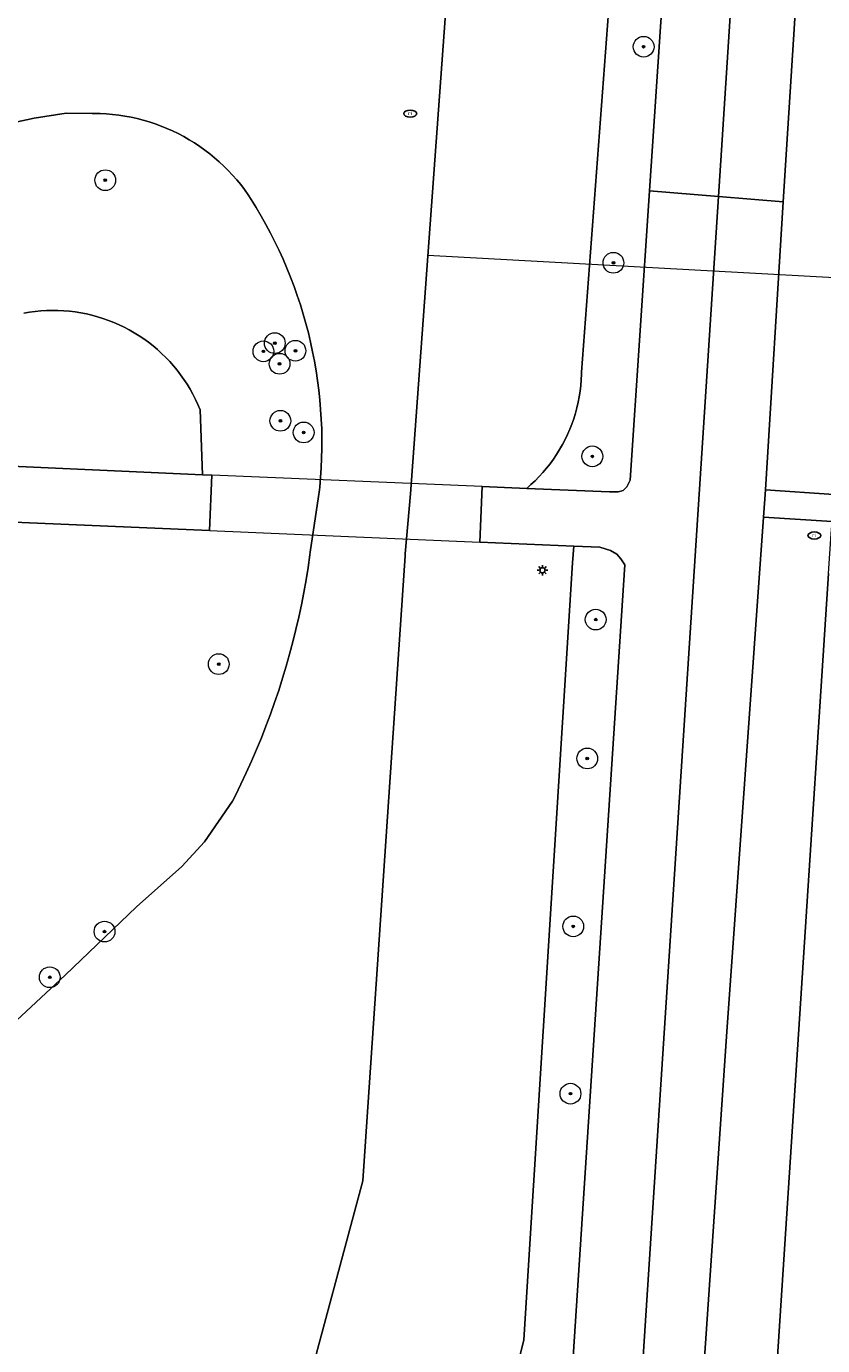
# Model space of a CAD drawing. Header units: metres. Extents: x 152610 to 160096, y 456114 to 462495.
# Tile 546 of 656: x 158433 to 158464, y 460752 to 460803. Entities that reach past the tile are written whole.
import ezdxf
from ezdxf.enums import TextEntityAlignment as Align

# ---------------------------------------------------------------- set-up
doc = ezdxf.new("R2010")
doc.units = ezdxf.units.M
doc.header["$LTSCALE"] = 0.5
doc.layers.get('0').update_dxf_attribs({"linetype": 'CONTINUOUS'})
for name, color, linetype, lineweight in [('B-PV-GK-BESCHOEIING-G', 251, 'GK-BESCHOEIING-SO', 18), ('B-PV-GR-BOOM-S', 251, 'CONTINUOUS', 25), ('B-PV-GW-TALUD_KRUIN-G', 251, 'CONTINUOUS', 18), ('B-PV-IE-MEUBILAIR-S', 251, 'CONTINUOUS', 25), ('B-PV-KW-KUNSTWERK_DEK-GV', 251, 'CONTINUOUS', 18), ('B-PV-KW-KUNSTWERK_DUIKER-G', 251, 'CONTINUOUS', 18), ('B-PV-OG-TERREIN_BEGROEID-GV', 251, 'CONTINUOUS', 18), ('B-PV-OG-WATER_SLOOT-GV', 251, 'CONTINUOUS', 18), ('B-PV-VH-GESLOTENVERHARDING_ASFALT-GV', 251, 'CONTINUOUS', 18), ('B-PV-VH-OPENVERHARDING_TEGEL-GV', 251, 'CONTINUOUS', 18)]:
    doc.layers.add(name, color=color, linetype=linetype, lineweight=lineweight)
doc.styles.add('NLCS-ISO', font='NLCS-ISO.ttf')
doc.linetypes.add('GK-BESCHOEIING-SO', pattern='A,18,-3,[1,NLCS.SHX,S=0.6,R=0,X=0,Y=0],-3', length=24)

# ---------------------------------------------------------------- blocks, each defined once
blk = doc.blocks.new('SIE-MEUBILAIR_PAAL_LICHTMAST-SO')
for points in [[(-0.62, 0), (-1, 0)], [(-0.71, 0.71), (-0.44, 0.44)], [(0, 1), (0, 0.62)], [(0.44, 0.44), (0.71, 0.71)], [(1, 0), (0.62, 0)], [(-0.71, -0.71), (-0.44, -0.44)], [(0, -0.62), (0, -1)], [(0.44, -0.44), (0.71, -0.71)]]:
    blk.add_lwpolyline(points)
blk.add_circle((0, 0), 0.5)
blk = doc.blocks.new('SIE-MEUBILAIR_PUT_RIOOLPUT-SO')
blk.add_ellipse((0, 0), major_axis=(1.25, 0), ratio=0.54)
at = {"style": 'NLCS-ISO'}
blk.add_text('ri', height=0.75, dxfattribs=at).set_placement((-0.04, 0.07), align=Align.MIDDLE_CENTER)
blk = doc.blocks.new('SGR-BOOM_GBKN-SO')
at = {"linetype": 'ByBlock', "lineweight": 18}
h = blk.add_hatch(color=0, dxfattribs=at)
h.dxf.hatch_style = 1
edge = h.paths.add_edge_path()
edge.add_arc((0, 0), 0.25, 0, 360)
at = {"color": 0, "linetype": 'ByBlock', "lineweight": 18}
for radius in [2, 0.25]:
    blk.add_circle((0, 0), radius, dxfattribs=at)
at = {"color": 0, "linetype": 'ByBlock', "lineweight": 18, "style": 'NLCS-ISO'}
blk.add_attdef('SOORT', (2.5, 0), '', height=1.5, dxfattribs=at)

msp = doc.modelspace()

# ---------------------------------------------------------------- linework, layer by layer
at = {"layer": 'B-PV-GK-BESCHOEIING-G', "flags": 128}
msp.add_lwpolyline([(158394.204, 460635.103), (158399.672, 460637.24), (158409.428, 460638.273), (158411.181, 460638.433), (158412.478, 460638.267), (158421.206, 460634.758), (158427.086, 460632.8), (158430.253, 460632.241), (158431.912, 460632.134), (158433.188, 460632.444), (158434.158, 460632.868), (158435.279, 460633.826), (158436.385, 460634.963), (158436.437, 460635.067), (158436.535, 460635.278), (158436.625, 460635.492), (158436.708, 460635.709), (158436.783, 460635.929), (158436.851, 460636.151), (158436.911, 460636.376), (158436.963, 460636.602), (158437.007, 460636.83), (158437.044, 460637.06), (158437.073, 460637.29), (158437.093, 460637.522), (158437.106, 460637.754), (158437.11, 460637.986), (158437.107, 460638.218), (158437.096, 460638.45), (158437.077, 460638.682), (158437.049, 460638.913), (158437.032, 460639.032), (158436.67, 460644.936), (158435.282, 460656.573), (158435.204, 460657.212), (158435.102, 460658.112), (158435.007, 460659.013), (158434.92, 460659.915), (158434.842, 460660.818), (158434.771, 460661.721), (158434.708, 460662.625), (158434.653, 460663.529), (158434.607, 460664.434), (158434.568, 460665.339), (158434.537, 460666.245), (158434.514, 460667.15), (158434.5, 460668.056), (158434.493, 460668.962), (158434.494, 460669.868), (158434.503, 460670.774), (158434.52, 460671.68), (158434.546, 460672.586), (158434.579, 460673.491), (158434.62, 460674.396), (158435.158, 460683.298), (158435.191, 460691.058), (158435.594, 460702.579), (158435.631, 460703.569), (158435.683, 460704.779), (158435.743, 460705.988), (158435.811, 460707.197), (158435.888, 460708.406), (158435.972, 460709.614), (158436.064, 460710.821), (158436.164, 460712.028), (158436.272, 460713.235), (158436.388, 460714.44), (158436.512, 460715.645), (158436.644, 460716.848), (158436.784, 460718.051), (158436.932, 460719.253), (158437.087, 460720.454), (158437.251, 460721.654), (158437.423, 460722.853), (158437.602, 460724.051), (158437.79, 460725.247), (158437.985, 460726.442), (158438.188, 460727.636), (158438.399, 460728.829), (158438.618, 460730.02), (158438.845, 460731.209), (158439.08, 460732.397), (158439.322, 460733.584), (158439.573, 460734.769), (158439.831, 460735.952), (158440.097, 460737.133), (158440.371, 460738.313), (158440.652, 460739.491), (158440.942, 460740.667), (158441.239, 460741.841), (158441.544, 460743.013), (158441.856, 460744.183), (158442.177, 460745.35), (158442.505, 460746.516), (158442.84, 460747.68), (158443.184, 460748.841), (158443.628, 460749.999), (158445.924, 460758.546), (158447.558, 460782.625), (158447.564, 460782.711), (158447.769, 460785.017), (158449.775, 460812.682), (158449.779, 460812.904), (158449.776, 460813.125), (158449.764, 460813.346), (158449.745, 460813.567), (158449.717, 460813.787), (158449.682, 460814.006), (158449.639, 460814.223), (158449.588, 460814.439), (158449.529, 460814.652), (158449.462, 460814.864), (158449.388, 460815.073), (158449.307, 460815.279), (158449.218, 460815.482), (158449.122, 460815.681), (158449.018, 460815.877), (158448.908, 460816.069), (158448.791, 460816.258), (158448.667, 460816.441), (158448.536, 460816.62), (158448.399, 460816.795), (158448.256, 460816.964), (158448.107, 460817.128), (158447.952, 460817.286), (158447.792, 460817.439), (158447.626, 460817.586), (158447.455, 460817.727), (158447.279, 460817.861), (158447.098, 460817.989), (158446.913, 460818.111), (158446.723, 460818.225), (158446.529, 460818.333), (158446.332, 460818.434), (158446.131, 460818.528), (158445.927, 460818.614), (158445.72, 460818.693), (158445.51, 460818.764), (158445.298, 460818.827), (158445.083, 460818.883), (158444.867, 460818.932), (158444.649, 460818.972), (158444.43, 460819.004), (158444.21, 460819.029), (158443.989, 460819.045), (158443.767, 460819.054), (158443.546, 460819.055), (158443.324, 460819.047), (158443.103, 460819.032), (158442.883, 460819.008), (158442.663, 460818.977), (158442.445, 460818.938), (158442.229, 460818.891), (158442.014, 460818.836), (158441.802, 460818.773), (158441.591, 460818.703), (158441.384, 460818.625), (158441.179, 460818.54), (158440.978, 460818.448), (158440.78, 460818.348), (158440.586, 460818.241), (158440.396, 460818.127), (158440.21, 460818.007), (158440.028, 460817.88), (158439.851, 460817.746), (158439.68, 460817.606), (158439.513, 460817.46), (158439.352, 460817.308), (158439.196, 460817.151), (158439.046, 460816.987), (158438.988, 460816.921), (158438.866, 460816.777), (158438.214, 460816.009), (158437.556, 460815.246), (158436.891, 460814.489), (158436.221, 460813.737), (158435.545, 460812.99), (158434.862, 460812.249), (158429.86, 460807.383), (158424.676, 460802.557), (158419.639, 460799.152), (158413.442, 460794.893), (158409.963, 460792.467), (158407.891, 460791.057), (158406.398, 460790.393), (158404.141, 460789.745), (158402.493, 460789.442), (158399.053, 460789.19), (158397.166, 460789.162), (158395.23, 460789.316), (158391.988, 460789.722), (158383.812, 460791.441), (158372.67, 460793.444), (158366.128, 460794.178), (158362.372, 460794.22), (158359.77, 460794.171), (158356.093, 460793.631), (158348.759, 460792.275), (158343.766, 460791.768), (158340.945, 460791.622), (158338.476, 460791.774), (158334.765, 460792.368), (158332.303, 460793.054), (158329.764, 460793.91), (158326.871, 460795.099), (158322.297, 460796.948), (158318.63, 460798.391), (158313.289, 460801.421), (158313.001, 460801.623), (158312.428, 460802.033), (158311.861, 460802.45), (158311.298, 460802.874), (158310.74, 460803.304), (158310.187, 460803.74), (158309.639, 460804.182), (158309.096, 460804.631), (158308.974, 460804.74), (158308.279, 460805.369), (158307.589, 460806.003), (158306.905, 460806.643), (158306.227, 460807.289), (158305.554, 460807.94), (158304.887, 460808.598), (158304.225, 460809.261), (158303.569, 460809.929), (158302.919, 460810.604), (158302.274, 460811.283), (158301.635, 460811.969), (158301.003, 460812.659), (158300.376, 460813.355), (158299.755, 460814.057), (158299.14, 460814.763), (158298.531, 460815.475), (158297.928, 460816.192), (158297.332, 460816.914), (158296.741, 460817.642), (158296.157, 460818.374), (158295.579, 460819.111), (158295.008, 460819.853), (158294.442, 460820.6), (158293.884, 460821.352), (158293.331, 460822.109), (158292.785, 460822.87), (158292.246, 460823.636), (158291.713, 460824.406), (158291.356, 460825.047), (158290.995, 460825.712), (158290.641, 460826.38), (158290.294, 460827.052), (158289.955, 460827.728), (158289.622, 460828.408), (158289.297, 460829.091), (158288.978, 460829.777), (158288.667, 460830.467), (158288.364, 460831.16), (158288.068, 460831.856), (158287.779, 460832.555), (158287.497, 460833.258), (158287.223, 460833.963), (158286.957, 460834.671), (158286.698, 460835.382), (158286.446, 460836.095), (158286.202, 460836.811), (158285.966, 460837.53), (158285.737, 460838.251), (158285.516, 460838.975), (158285.303, 460839.7), (158285.097, 460840.428), (158284.899, 460841.159), (158284.708, 460841.891), (158284.526, 460842.625), (158284.351, 460843.361), (158284.184, 460844.099), (158284.117, 460844.337), (158283.904, 460845.111), (158283.699, 460845.887), (158283.502, 460846.665), (158283.313, 460847.445), (158283.131, 460848.226), (158282.957, 460849.01), (158282.791, 460849.795), (158282.633, 460850.582), (158282.483, 460851.371), (158282.34, 460852.16), (158282.206, 460852.952), (158282.079, 460853.744), (158281.96, 460854.538), (158281.85, 460855.333), (158281.747, 460856.129), (158281.652, 460856.926), (158281.565, 460857.724), (158281.485, 460858.523), (158281.414, 460859.322), (158281.351, 460860.122), (158281.296, 460860.923), (158281.23, 460861.521), (158281.088, 460862.87), (158280.953, 460864.221), (158280.827, 460865.572), (158280.708, 460866.924), (158280.598, 460868.276), (158280.495, 460869.629), (158280.401, 460870.983), (158280.314, 460872.338), (158280.235, 460873.692), (158280.165, 460875.048), (158280.102, 460876.403), (158280.047, 460877.759), (158280.001, 460879.116), (158279.962, 460880.472), (158279.931, 460881.829), (158279.908, 460883.186), (158279.894, 460884.543), (158279.887, 460885.9), (158279.891, 460885.99), (158279.945, 460886.984), (158280.006, 460887.977), (158280.075, 460888.969), (158280.152, 460889.961), (158280.237, 460890.952), (158280.33, 460891.943), (158280.431, 460892.932), (158280.54, 460893.921), (158280.657, 460894.909), (158280.781, 460895.896), (158280.914, 460896.882), (158280.984, 460897.375), (158281.062, 460900.771), (158281.337, 460903.298), (158281.91, 460905.435), (158283.375, 460910.513), (158284.626, 460914.493), (158285.804, 460917.691), (158287.575, 460922.665), (158288.803, 460925.31), (158289.746, 460927.85), (158290.111, 460929.358), (158290.135, 460930.33), (158290.085, 460930.94), (158289.815, 460931.654), (158289.096, 460933.16), (158288.946, 460933.364), (158288.79, 460933.564), (158288.628, 460933.758), (158288.46, 460933.947), (158288.286, 460934.131), (158288.106, 460934.309), (158287.92, 460934.481), (158287.73, 460934.648), (158287.534, 460934.808), (158287.333, 460934.962), (158287.127, 460935.109), (158286.917, 460935.25), (158286.722, 460935.373), (158286.448, 460935.482), (158286.172, 460935.584), (158285.893, 460935.678), (158285.611, 460935.765), (158285.328, 460935.844), (158285.042, 460935.915), (158284.754, 460935.978), (158284.465, 460936.034), (158284.174, 460936.082), (158283.882, 460936.121), (158283.589, 460936.153), (158283.296, 460936.177), (158283.002, 460936.193), (158282.707, 460936.201), (158282.413, 460936.201), (158282.118, 460936.193), (158281.824, 460936.177), (158281.53, 460936.153), (158281.238, 460936.121), (158280.946, 460936.081), (158280.655, 460936.033), (158280.366, 460935.977), (158280.078, 460935.913), (158279.792, 460935.842), (158279.509, 460935.763), (158279.227, 460935.676), (158278.948, 460935.582), (158278.672, 460935.48), (158278.398, 460935.37), (158278.128, 460935.254), (158277.861, 460935.129), (158277.597, 460934.998), (158277.337, 460934.86), (158277.081, 460934.714), (158276.829, 460934.562), (158276.816, 460934.554), (158276.615, 460934.376), (158276.42, 460934.192), (158276.23, 460934.002), (158276.046, 460933.807), (158275.868, 460933.607), (158275.696, 460933.401), (158275.53, 460933.19), (158275.371, 460932.974), (158275.218, 460932.754), (158275.072, 460932.529), (158274.932, 460932.3), (158274.799, 460932.067), (158274.674, 460931.83), (158274.555, 460931.589), (158274.444, 460931.345), (158274.34, 460931.098), (158274.244, 460930.847), (158274.154, 460930.594), (158274.073, 460930.339), (158273.999, 460930.081), (158273.933, 460929.821), (158273.875, 460929.559), (158273.824, 460929.296), (158273.782, 460929.031), (158273.747, 460928.765), (158273.72, 460928.498), (158273.702, 460928.23), (158273.691, 460927.962), (158273.688, 460927.694), (158273.693, 460927.426), (158273.707, 460927.158), (158273.728, 460926.89), (158273.757, 460926.624), (158273.794, 460926.358), (158273.839, 460926.094), (158273.892, 460925.831), (158273.953, 460925.569), (158274.021, 460925.31), (158274.098, 460925.053), (158274.129, 460924.954), (158275.155, 460920.831), (158276.3, 460916.739), (158276.366, 460916.372), (158276.521, 460915.479), (158276.668, 460914.584), (158276.808, 460913.688), (158276.939, 460912.791), (158277.062, 460911.893), (158277.178, 460910.994), (158277.285, 460910.094), (158277.385, 460909.193), (158277.477, 460908.291), (158277.56, 460907.388), (158277.636, 460906.485), (158277.704, 460905.581), (158277.764, 460904.676), (158277.816, 460903.771), (158277.859, 460902.866), (158277.895, 460901.96), (158277.923, 460901.054), (158277.943, 460900.147), (158277.955, 460899.241), (158277.959, 460898.334), (158277.954, 460897.428), (158277.942, 460896.521), (158277.922, 460895.615), (158277.918, 460895.406), (158277.897, 460894.456), (158277.868, 460893.506), (158277.831, 460892.556), (158277.786, 460891.607), (158277.733, 460890.658), (158277.672, 460889.709), (158277.603, 460888.762), (158277.526, 460887.814), (158277.441, 460886.868), (158277.348, 460885.922), (158277.247, 460884.977), (158277.139, 460884.033), (158277.022, 460883.089), (158276.897, 460882.147), (158276.676, 460878.466), (158276.445, 460874.69), (158276.457, 460870.098), (158276.5, 460869.892), (158276.595, 460869.48), (158276.697, 460869.07), (158276.807, 460868.662), (158276.925, 460868.256), (158277.05, 460867.852), (158277.183, 460867.451), (158277.324, 460867.052), (158277.472, 460866.657), (158277.627, 460866.264), (158277.79, 460865.874), (158277.961, 460865.487), (158278.138, 460865.104), (158278.323, 460864.723), (158278.515, 460864.347), (158278.714, 460863.974), (158278.92, 460863.605), (158279.133, 460863.24), (158279.352, 460862.881), (158279.365, 460862.859), (158279.482, 460862.657), (158279.592, 460862.45), (158279.696, 460862.24), (158279.791, 460862.026), (158279.88, 460861.809), (158279.961, 460861.589), (158280.034, 460861.367), (158280.1, 460861.142), (158280.158, 460860.915), (158280.209, 460860.687), (158280.251, 460860.456), (158280.286, 460860.225), (158280.313, 460859.992), (158280.331, 460859.759), (158280.342, 460859.525), (158280.345, 460859.29), (158280.34, 460859.056), (158280.326, 460858.822), (158280.305, 460858.589), (158280.276, 460858.357), (158280.239, 460858.126), (158280.194, 460857.896), (158280.141, 460857.667), (158280.081, 460857.441), (158280.012, 460857.217), (158279.936, 460856.996), (158279.853, 460856.777), (158279.762, 460856.561), (158279.664, 460856.348), (158279.559, 460856.139), (158279.446, 460855.934), (158279.327, 460855.732), (158279.201, 460855.535), (158279.068, 460855.342), (158278.929, 460855.154), (158278.783, 460854.97), (158278.631, 460854.792), (158278.473, 460854.619), (158278.31, 460854.451), (158278.14, 460854.29), (158277.966, 460854.134), (158277.786, 460853.984), (158277.601, 460853.84), (158277.411, 460853.703), (158277.217, 460853.572), (158277.018, 460853.448), (158276.815, 460853.331), (158276.335, 460852.967), (158275.86, 460852.596), (158275.39, 460852.219), (158274.925, 460851.836), (158274.465, 460851.446), (158274.01, 460851.051), (158273.56, 460850.649), (158273.116, 460850.242), (158272.678, 460849.829), (158272.245, 460849.41), (158271.817, 460848.985), (158271.395, 460848.554), (158270.979, 460848.119), (158270.569, 460847.677), (158270.164, 460847.23), (158269.766, 460846.778), (158269.374, 460846.321), (158268.987, 460845.858), (158268.607, 460845.39), (158268.233, 460844.918), (158267.866, 460844.44), (158267.505, 460843.958), (158267.15, 460843.471), (158266.802, 460842.979), (158266.46, 460842.482), (158266.125, 460841.981), (158265.797, 460841.476), (158265.475, 460840.966), (158265.16, 460840.453), (158265.013, 460840.207), (158264.962, 460840.122), (158264.449, 460839.277), (158263.929, 460838.437), (158263.403, 460837.6), (158262.87, 460836.768), (158262.33, 460835.94), (158261.783, 460835.117), (158261.23, 460834.298), (158260.67, 460833.483), (158260.103, 460832.673), (158259.53, 460831.868), (158258.951, 460831.067), (158258.365, 460830.271), (158257.772, 460829.48), (158257.174, 460828.694), (158256.568, 460827.912), (158255.957, 460827.136), (158255.648, 460826.75), (158252.114, 460823), (158249.217, 460820.633), (158245.157, 460816.851), (158241.433, 460813.794), (158238.545, 460811.485), (158237.549, 460810.365), (158237.104, 460809.658), (158236.804, 460808.475), (158236.721, 460807.788), (158236.811, 460806.912), (158236.919, 460806.064), (158237.199, 460805.331), (158237.564, 460804.637), (158238.13, 460803.857), (158238.867, 460802.984), (158239.661, 460802.32), (158240.731, 460801.8), (158241.446, 460801.736), (158243.286, 460801.696), (158246.878, 460802.045), (158252.024, 460802.334), (158262.872, 460802.329), (158263.649, 460802.302), (158264.56, 460802.264), (158265.469, 460802.218), (158266.379, 460802.163), (158267.287, 460802.101), (158268.196, 460802.03), (158269.103, 460801.952), (158270.01, 460801.866), (158270.916, 460801.771), (158271.821, 460801.669), (158272.725, 460801.559), (158273.629, 460801.441), (158274.531, 460801.315), (158275.432, 460801.181), (158276.331, 460801.039), (158277.23, 460800.889), (158278.863, 460800.455), (158278.971, 460800.426), (158279.325, 460800.363), (158280.474, 460800.154), (158281.622, 460799.936), (158282.768, 460799.711), (158283.913, 460799.478), (158285.056, 460799.237), (158286.197, 460798.989), (158287.337, 460798.732), (158288.475, 460798.468), (158289.611, 460798.196), (158290.745, 460797.916), (158291.877, 460797.628), (158293.007, 460797.333), (158293.571, 460797.182), (158297.682, 460796.253), (158306.52, 460793.64), (158313.946, 460791.308), (158323.08, 460788.544), (158329.405, 460787.198), (158333.001, 460786.642), (158334.936, 460786.554), (158339.069, 460786.856), (158346.809, 460787.824), (158353.804, 460788.872), (158354.213, 460788.949), (158354.878, 460789.069), (158355.544, 460789.18), (158356.211, 460789.284), (158356.88, 460789.38), (158357.55, 460789.467), (158358.22, 460789.547), (158358.892, 460789.619), (158359.564, 460789.683), (158360.238, 460789.739), (158360.911, 460789.787), (158361.586, 460789.827), (158362.26, 460789.859), (158362.935, 460789.883), (158366.139, 460790.166), (158368.073, 460790.25), (158371.078, 460789.757), (158380.199, 460787.747), (158387.394, 460786.08), (158394.961, 460784.168), (158398.082, 460783.152), (158400.2, 460782.655), (158402.651, 460782.389), (158403.938, 460782.376), (158405.538, 460782.583), (158407.499, 460783.182), (158410.8, 460784.854), (158414.176, 460786.813), (158421.344, 460791.343), (158425.56, 460795.069), (158428.201, 460797.263), (158430.188, 460798.415), (158432.024, 460799.223), (158433.272, 460799.496), (158434.51, 460799.691), (158435.512, 460799.678), (158435.571, 460799.678), (158435.812, 460799.673), (158436.052, 460799.66), (158436.292, 460799.64), (158436.531, 460799.611), (158436.769, 460799.574), (158437.006, 460799.529), (158437.241, 460799.477), (158437.474, 460799.417), (158437.705, 460799.349), (158437.934, 460799.273), (158438.16, 460799.19), (158438.383, 460799.099), (158438.603, 460799.001), (158438.82, 460798.896), (158439.033, 460798.784), (158439.242, 460798.664), (158439.447, 460798.538), (158439.648, 460798.405), (158439.844, 460798.265), (158440.036, 460798.119), (158440.222, 460797.967), (158440.404, 460797.809), (158440.58, 460797.644), (158440.75, 460797.474), (158440.915, 460797.298), (158441.074, 460797.117), (158441.227, 460796.931), (158441.373, 460796.74), (158441.513, 460796.544), (158441.628, 460796.364), (158441.826, 460796.046), (158442.016, 460795.723), (158442.199, 460795.397), (158442.376, 460795.066), (158442.545, 460794.732), (158442.707, 460794.395), (158442.862, 460794.054), (158443.009, 460793.709), (158443.149, 460793.362), (158443.282, 460793.012), (158443.407, 460792.659), (158443.525, 460792.303), (158443.635, 460791.945), (158443.737, 460791.585), (158443.832, 460791.222), (158443.918, 460790.858), (158443.997, 460790.492), (158444.069, 460790.124), (158444.132, 460789.755), (158444.187, 460789.385), (158444.235, 460789.013), (158444.274, 460788.641), (158444.306, 460788.268), (158444.33, 460787.894), (158444.345, 460787.52), (158444.353, 460787.145), (158444.352, 460786.771), (158444.344, 460786.396), (158444.328, 460786.022), (158444.303, 460785.648), (158444.271, 460785.275), (158444.257, 460785.179), (158443.906, 460782.774), (158443.891, 460782.664), (158443.821, 460782.182), (158443.743, 460781.7), (158443.657, 460781.221), (158443.564, 460780.742), (158443.462, 460780.265), (158443.353, 460779.79), (158443.235, 460779.317), (158443.111, 460778.846), (158442.978, 460778.377), (158442.838, 460777.91), (158442.69, 460777.445), (158442.534, 460776.983), (158442.371, 460776.524), (158442.2, 460776.067), (158442.022, 460775.613), (158441.837, 460775.163), (158441.644, 460774.715), (158441.444, 460774.27), (158441.236, 460773.829), (158441.021, 460773.392), (158440.911, 460773.175), (158439.832, 460771.612), (158438.961, 460770.654), (158437.216, 460769.1), (158434.467, 460766.472), (158429.972, 460762.293), (158429.745, 460762.115), (158429.297, 460761.752), (158428.853, 460761.383), (158428.415, 460761.008), (158427.982, 460760.628), (158427.554, 460760.241), (158427.131, 460759.848), (158426.714, 460759.449), (158426.303, 460759.045), (158425.897, 460758.635), (158425.497, 460758.219), (158425.103, 460757.798), (158424.715, 460757.372), (158424.332, 460756.94), (158423.956, 460756.503), (158423.586, 460756.06), (158423.221, 460755.613), (158422.864, 460755.161), (158422.512, 460754.703), (158422.167, 460754.241), (158421.828, 460753.774), (158421.496, 460753.303), (158421.17, 460752.826), (158420.851, 460752.346), (158420.539, 460751.861), (158420.233, 460751.372), (158419.935, 460750.878), (158419.643, 460750.381), (158419.425, 460749.999), (158416.895, 460745.406), (158416.596, 460744.735), (158416.304, 460744.062), (158416.024, 460743.394), (158415.474, 460742.023), (158415.213, 460741.338), (158414.958, 460740.65), (158414.711, 460739.959), (158414.472, 460739.265), (158414.241, 460738.569), (158414.016, 460737.87), (158413.8, 460737.169), (158413.591, 460736.466), (158413.39, 460735.76), (158413.197, 460735.052), (158413.011, 460734.342), (158412.833, 460733.631), (158412.663, 460732.917), (158412.501, 460732.201), (158412.346, 460731.484), (158412.199, 460730.765), (158412.061, 460730.045), (158412.014, 460729.793), (158412.033, 460729.354), (158412.06, 460728.914), (158412.095, 460728.476), (158412.137, 460728.038), (158412.188, 460727.601), (158412.247, 460727.165), (158412.313, 460726.73), (158412.388, 460726.297), (158412.47, 460725.865), (158412.56, 460725.434), (158412.658, 460725.005), (158412.764, 460724.578), (158412.878, 460724.153), (158412.999, 460723.73), (158413.128, 460723.31), (158413.265, 460722.892), (158413.409, 460722.476), (158413.56, 460722.063), (158413.72, 460721.653), (158413.886, 460721.246), (158414.06, 460720.842), (158414.241, 460720.441), (158414.43, 460720.044), (158414.626, 460719.65), (158414.829, 460719.259), (158415.039, 460718.873), (158415.255, 460718.49), (158415.479, 460718.111), (158415.71, 460717.737), (158415.947, 460717.366), (158416.192, 460717.001), (158416.442, 460716.639), (158416.7, 460716.282), (158416.964, 460715.93), (158417.234, 460715.583), (158417.51, 460715.241), (158417.793, 460714.904), (158418.081, 460714.572), (158418.376, 460714.245), (158418.676, 460713.924), (158418.983, 460713.608), (158419.295, 460713.298), (158419.612, 460712.994), (158419.935, 460712.695), (158420.264, 460712.403), (158420.598, 460712.116), (158420.937, 460711.835), (158421.28, 460711.561), (158421.629, 460711.293), (158421.983, 460711.032), (158422.341, 460710.776), (158422.704, 460710.528), (158423.072, 460710.286), (158423.444, 460710.051), (158423.819, 460709.822), (158424.081, 460709.669), (158424.209, 460709.611), (158424.479, 460709.483), (158424.744, 460709.348), (158425.006, 460709.206), (158425.265, 460709.057), (158425.519, 460708.901), (158425.768, 460708.739), (158426.014, 460708.569), (158426.254, 460708.393), (158426.49, 460708.211), (158426.721, 460708.023), (158426.947, 460707.828), (158427.167, 460707.627), (158427.382, 460707.421), (158427.592, 460707.209), (158427.795, 460706.991), (158427.993, 460706.768), (158428.185, 460706.54), (158428.37, 460706.306), (158428.549, 460706.068), (158428.722, 460705.825), (158428.888, 460705.578), (158429.047, 460705.326), (158429.2, 460705.07), (158429.345, 460704.809), (158429.484, 460704.546), (158429.615, 460704.278), (158429.74, 460704.007), (158429.857, 460703.733), (158429.966, 460703.456), (158430.068, 460703.176), (158430.163, 460702.893), (158430.249, 460702.608), (158430.329, 460702.32), (158430.42, 460701.95), (158428.933, 460690.288), (158428.348, 460688.69), (158428.2, 460688.309), (158428.045, 460687.931), (158427.882, 460687.557), (158427.712, 460687.185), (158427.535, 460686.817), (158427.35, 460686.453), (158427.159, 460686.092), (158426.96, 460685.736), (158426.755, 460685.383), (158426.542, 460685.034), (158426.323, 460684.689), (158426.097, 460684.349), (158425.865, 460684.013), (158425.626, 460683.682), (158425.503, 460683.519), (158419.706, 460678.275), (158416.726, 460675.288), (158415, 460673.127), (158413.37, 460670.851), (158411.077, 460666.723), (158410.912, 460666.216), (158410.753, 460665.706), (158410.603, 460665.194), (158410.46, 460664.68), (158410.325, 460664.164), (158410.197, 460663.645), (158410.078, 460663.125), (158409.966, 460662.603), (158409.862, 460662.08), (158409.766, 460661.555), (158409.678, 460661.028), (158409.597, 460660.501), (158409.525, 460659.972), (158409.46, 460659.442), (158409.404, 460658.911), (158409.355, 460658.38), (158409.315, 460657.848), (158409.282, 460657.315), (158409.257, 460656.782), (158409.241, 460656.248), (158409.235, 460655.959), (158409.242, 460655.87), (158409.263, 460655.538), (158409.275, 460655.207), (158409.28, 460654.875), (158409.277, 460654.543), (158409.266, 460654.211), (158409.246, 460653.88), (158409.219, 460653.549), (158409.184, 460653.219), (158409.141, 460652.89), (158409.09, 460652.562), (158409.031, 460652.236), (158408.964, 460651.911), (158408.889, 460651.587), (158408.807, 460651.266), (158408.717, 460650.946), (158408.619, 460650.629), (158408.513, 460650.315), (158408.401, 460650.003), (158408.28, 460649.693), (158408.152, 460649.387), (158408.017, 460649.084), (158407.874, 460648.784), (158407.725, 460648.488), (158407.568, 460648.196), (158407.404, 460647.907), (158407.234, 460647.622), (158407.056, 460647.342), (158406.872, 460647.066), (158406.681, 460646.794), (158406.484, 460646.527), (158406.28, 460646.265), (158406.07, 460646.008), (158405.854, 460645.757), (158405.632, 460645.51), (158405.404, 460645.269), (158405.17, 460645.033), (158404.931, 460644.803), (158404.686, 460644.579), (158404.436, 460644.361), (158404.181, 460644.149), (158403.921, 460643.943), (158403.655, 460643.744), (158403.386, 460643.55), (158403.111, 460643.364), (158402.832, 460643.184), (158402.549, 460643.011), (158402.262, 460642.845), (158401.97, 460642.686), (158401.675, 460642.534), (158401.377, 460642.389), (158401.075, 460642.251), (158393.045, 460640.011), (158392.433, 460639.8)], dxfattribs=at)
at = {"layer": 'B-PV-GW-TALUD_KRUIN-G', "flags": 128}
for points in [[(158451.524, 460750), (158452.123, 460752.419), (158454.008, 460782.363), (158454.048, 460783.001), (158450.437, 460783.156), (158450.526, 460785.301), (158452.239, 460785.23), (158452.403, 460785.374), (158452.562, 460785.524), (158452.715, 460785.68), (158452.862, 460785.841), (158453.003, 460786.008), (158453.138, 460786.18), (158453.267, 460786.357), (158453.389, 460786.538), (158453.505, 460786.723), (158453.613, 460786.913), (158453.714, 460787.106), (158453.809, 460787.304), (158453.896, 460787.504), (158453.975, 460787.707), (158454.048, 460787.914), (158454.112, 460788.122), (158454.169, 460788.333), (158454.218, 460788.546), (158454.26, 460788.761), (158454.293, 460788.977), (158454.318, 460789.194), (158454.336, 460789.411), (158454.345, 460789.63), (158454.347, 460789.709), (158455.894, 460810.269)], [(158432.872, 460791.983), (158433.09, 460792.02), (158433.309, 460792.049), (158433.529, 460792.07), (158433.75, 460792.083), (158433.97, 460792.088), (158434.191, 460792.085), (158434.412, 460792.074), (158434.632, 460792.055), (158434.851, 460792.029), (158435.07, 460791.994), (158435.286, 460791.951), (158435.501, 460791.901), (158435.714, 460791.843), (158435.925, 460791.777), (158436.134, 460791.703), (158436.339, 460791.622), (158436.542, 460791.534), (158436.741, 460791.438), (158436.937, 460791.336), (158437.128, 460791.226), (158437.316, 460791.109), (158437.499, 460790.986), (158437.678, 460790.856), (158437.852, 460790.72), (158438.02, 460790.577), (158438.184, 460790.429), (158438.342, 460790.274), (158438.494, 460790.114), (158438.641, 460789.949), (158438.781, 460789.778), (158438.915, 460789.603), (158439.043, 460789.423), (158439.164, 460789.238), (158439.278, 460789.049), (158439.386, 460788.856), (158439.486, 460788.659), (158439.579, 460788.459), (158439.665, 460788.255), (158439.762, 460785.749), (158440.113, 460785.734), (158440.024, 460783.6), (158432.193, 460783.934)]]:
    msp.add_lwpolyline(points, dxfattribs=at)
at = {"layer": 'B-PV-KW-KUNSTWERK_DEK-GV', "flags": 128}
msp.add_lwpolyline([(158440.113, 460785.734), (158440.024, 460783.6), (158450.437, 460783.156), (158450.526, 460785.301)], close=True, dxfattribs=at)
at = {"layer": 'B-PV-KW-KUNSTWERK_DUIKER-G', "flags": 128}
msp.add_lwpolyline([(158448.436, 460794.218), (158480.69, 460792.446)], dxfattribs=at)
at = {"layer": 'B-PV-OG-TERREIN_BEGROEID-GV', "flags": 128}
for points in [[(158455.894, 460810.269), (158454.347, 460789.709), (158454.345, 460789.63), (158454.336, 460789.411), (158454.318, 460789.194), (158454.293, 460788.977), (158454.26, 460788.761), (158454.218, 460788.546), (158454.169, 460788.333), (158454.112, 460788.122), (158454.048, 460787.914), (158453.975, 460787.707), (158453.896, 460787.504), (158453.809, 460787.304), (158453.714, 460787.106), (158453.613, 460786.913), (158453.505, 460786.723), (158453.389, 460786.538), (158453.267, 460786.357), (158453.138, 460786.18), (158453.003, 460786.008), (158452.862, 460785.841), (158452.715, 460785.68), (158452.562, 460785.524), (158452.403, 460785.374), (158452.239, 460785.23), (158455.43, 460785.101), (158455.763, 460785.1), (158455.951, 460785.146), (158456.092, 460785.284), (158456.223, 460785.542), (158456.969, 460796.69), (158460.25, 460845.69)], [(158465.421, 460845.405), (158462.598, 460803.932), (158462.12, 460796.264), (158461.428, 460785.168), (158464.063, 460784.997)], [(158449.775, 460812.682), (158447.769, 460785.017), (158447.564, 460782.711), (158447.558, 460782.625), (158445.924, 460758.546), (158443.628, 460749.999)], [(158451.524, 460750), (158452.123, 460752.419), (158454.008, 460782.363), (158454.048, 460783.001), (158450.437, 460783.156), (158450.526, 460785.301), (158452.239, 460785.23), (158452.403, 460785.374), (158452.562, 460785.524), (158452.715, 460785.68), (158452.862, 460785.841), (158453.003, 460786.008), (158453.138, 460786.18), (158453.267, 460786.357), (158453.389, 460786.538), (158453.505, 460786.723), (158453.613, 460786.913), (158453.714, 460787.106), (158453.809, 460787.304), (158453.896, 460787.504), (158453.975, 460787.707), (158454.048, 460787.914), (158454.112, 460788.122), (158454.169, 460788.333), (158454.218, 460788.546), (158454.26, 460788.761), (158454.293, 460788.977), (158454.318, 460789.194), (158454.336, 460789.411), (158454.345, 460789.63), (158454.347, 460789.709), (158455.894, 460810.269)], [(158429.972, 460762.293), (158434.467, 460766.472), (158437.216, 460769.1), (158438.961, 460770.654), (158439.832, 460771.612), (158440.911, 460773.175), (158441.021, 460773.392), (158441.236, 460773.829), (158441.444, 460774.27), (158441.644, 460774.715), (158441.837, 460775.163), (158442.022, 460775.613), (158442.2, 460776.067), (158442.371, 460776.524), (158442.534, 460776.983), (158442.69, 460777.445), (158442.838, 460777.91), (158442.978, 460778.377), (158443.111, 460778.846), (158443.235, 460779.317), (158443.353, 460779.79), (158443.462, 460780.265), (158443.563, 460780.742), (158443.657, 460781.22), (158443.743, 460781.7), (158443.821, 460782.182), (158443.891, 460782.664), (158443.906, 460782.774), (158444.257, 460785.179), (158444.271, 460785.275), (158444.303, 460785.648), (158444.328, 460786.022), (158444.344, 460786.396), (158444.352, 460786.771), (158444.353, 460787.145), (158444.345, 460787.519), (158444.33, 460787.894), (158444.306, 460788.267), (158444.274, 460788.641), (158444.235, 460789.013), (158444.187, 460789.385), (158444.132, 460789.755), (158444.069, 460790.124), (158443.997, 460790.492), (158443.918, 460790.858), (158443.832, 460791.222), (158443.737, 460791.585), (158443.635, 460791.945), (158443.525, 460792.303), (158443.407, 460792.659), (158443.282, 460793.012), (158443.149, 460793.362), (158443.009, 460793.709), (158442.862, 460794.054), (158442.707, 460794.395), (158442.545, 460794.732), (158442.376, 460795.066), (158442.199, 460795.397), (158442.016, 460795.723), (158441.826, 460796.046), (158441.628, 460796.365), (158441.513, 460796.544), (158441.373, 460796.74), (158441.227, 460796.931), (158441.074, 460797.117), (158440.915, 460797.299), (158440.75, 460797.474), (158440.58, 460797.644), (158440.404, 460797.809), (158440.222, 460797.967), (158440.036, 460798.119), (158439.844, 460798.265), (158439.648, 460798.405), (158439.447, 460798.538), (158439.242, 460798.664), (158439.033, 460798.784), (158438.82, 460798.896), (158438.603, 460799.001), (158438.383, 460799.099), (158438.16, 460799.19), (158437.934, 460799.273), (158437.705, 460799.349), (158437.474, 460799.417), (158437.241, 460799.477), (158437.006, 460799.529), (158436.769, 460799.574), (158436.532, 460799.611), (158436.292, 460799.64), (158436.052, 460799.661), (158435.812, 460799.673), (158435.571, 460799.678), (158435.512, 460799.677), (158434.51, 460799.691), (158433.272, 460799.495), (158432.024, 460799.223)], [(158430.975, 460786.152), (158439.762, 460785.749), (158439.665, 460788.255), (158439.579, 460788.459), (158439.486, 460788.659), (158439.386, 460788.856), (158439.278, 460789.049), (158439.164, 460789.238), (158439.043, 460789.423), (158438.915, 460789.603), (158438.781, 460789.778), (158438.641, 460789.949), (158438.494, 460790.114), (158438.342, 460790.274), (158438.184, 460790.429), (158438.02, 460790.577), (158437.852, 460790.72), (158437.678, 460790.856), (158437.499, 460790.986), (158437.316, 460791.109), (158437.128, 460791.226), (158436.937, 460791.336), (158436.741, 460791.438), (158436.542, 460791.534), (158436.339, 460791.622), (158436.134, 460791.703), (158435.925, 460791.777), (158435.714, 460791.843), (158435.501, 460791.901), (158435.286, 460791.951), (158435.07, 460791.994), (158434.851, 460792.029), (158434.632, 460792.055), (158434.412, 460792.074), (158434.191, 460792.085), (158433.97, 460792.088), (158433.75, 460792.083), (158433.529, 460792.07), (158433.309, 460792.049), (158433.09, 460792.02), (158432.872, 460791.983)], [(158432.872, 460791.983), (158433.09, 460792.02), (158433.309, 460792.049), (158433.529, 460792.07), (158433.75, 460792.083), (158433.97, 460792.088), (158434.191, 460792.085), (158434.412, 460792.074), (158434.632, 460792.055), (158434.851, 460792.029), (158435.07, 460791.994), (158435.286, 460791.951), (158435.501, 460791.901), (158435.714, 460791.843), (158435.925, 460791.777), (158436.134, 460791.703), (158436.339, 460791.622), (158436.542, 460791.534), (158436.741, 460791.438), (158436.937, 460791.336), (158437.128, 460791.226), (158437.316, 460791.109), (158437.499, 460790.986), (158437.678, 460790.856), (158437.852, 460790.72), (158438.02, 460790.577), (158438.184, 460790.429), (158438.342, 460790.274), (158438.494, 460790.114), (158438.641, 460789.949), (158438.781, 460789.778), (158438.915, 460789.603), (158439.043, 460789.423), (158439.164, 460789.238), (158439.278, 460789.049), (158439.386, 460788.856), (158439.486, 460788.659), (158439.579, 460788.459), (158439.665, 460788.255), (158439.762, 460785.749), (158440.113, 460785.734), (158440.024, 460783.6), (158432.193, 460783.934)], [(158453.913, 460750), (158456.02, 460782.281), (158455.868, 460782.517), (158455.705, 460782.688), (158455.472, 460782.835), (158455.06, 460782.958), (158454.048, 460783.001), (158454.008, 460782.363), (158452.123, 460752.419), (158451.524, 460750)]]:
    msp.add_lwpolyline(points, dxfattribs=at)
msp.add_lwpolyline([(158463.963, 460783.471), (158463.995, 460783.954), (158461.363, 460784.125), (158459.926, 460764.113), (158456.627, 460715.69), (158459.578, 460715.544), (158459.618, 460716.174), (158461.786, 460749.999), (158463.864, 460781.945)], close=True, dxfattribs=at)
at = {"layer": 'B-PV-OG-WATER_SLOOT-GV', "flags": 128}
for points in [[(158443.628, 460749.999), (158445.924, 460758.546), (158447.558, 460782.625), (158447.564, 460782.711), (158447.769, 460785.017), (158449.775, 460812.682)], [(158432.024, 460799.223), (158433.272, 460799.495), (158434.51, 460799.691), (158435.512, 460799.677), (158435.571, 460799.678), (158435.812, 460799.673), (158436.052, 460799.661), (158436.292, 460799.64), (158436.532, 460799.611), (158436.769, 460799.574), (158437.006, 460799.529), (158437.241, 460799.477), (158437.474, 460799.417), (158437.705, 460799.349), (158437.934, 460799.273), (158438.16, 460799.19), (158438.383, 460799.099), (158438.603, 460799.001), (158438.82, 460798.896), (158439.033, 460798.784), (158439.242, 460798.664), (158439.447, 460798.538), (158439.648, 460798.405), (158439.844, 460798.265), (158440.036, 460798.119), (158440.222, 460797.967), (158440.404, 460797.809), (158440.58, 460797.644), (158440.75, 460797.474), (158440.915, 460797.299), (158441.074, 460797.117), (158441.227, 460796.931), (158441.373, 460796.74), (158441.513, 460796.544), (158441.628, 460796.365), (158441.826, 460796.046), (158442.016, 460795.723), (158442.199, 460795.397), (158442.376, 460795.066), (158442.545, 460794.732), (158442.707, 460794.395), (158442.862, 460794.054), (158443.009, 460793.709), (158443.149, 460793.362), (158443.282, 460793.012), (158443.407, 460792.659), (158443.525, 460792.303), (158443.635, 460791.945), (158443.737, 460791.585), (158443.832, 460791.222), (158443.918, 460790.858), (158443.997, 460790.492), (158444.069, 460790.124), (158444.132, 460789.755), (158444.187, 460789.385), (158444.235, 460789.013), (158444.274, 460788.641), (158444.306, 460788.267), (158444.33, 460787.894), (158444.345, 460787.519), (158444.353, 460787.145), (158444.352, 460786.771), (158444.344, 460786.396), (158444.328, 460786.022), (158444.303, 460785.648), (158444.271, 460785.275), (158444.257, 460785.179), (158443.906, 460782.774), (158443.891, 460782.664), (158443.821, 460782.182), (158443.743, 460781.7), (158443.657, 460781.22), (158443.563, 460780.742), (158443.462, 460780.265), (158443.353, 460779.79), (158443.235, 460779.317), (158443.111, 460778.846), (158442.978, 460778.377), (158442.838, 460777.91), (158442.69, 460777.445), (158442.534, 460776.983), (158442.371, 460776.524), (158442.2, 460776.067), (158442.022, 460775.613), (158441.837, 460775.163), (158441.644, 460774.715), (158441.444, 460774.27), (158441.236, 460773.829), (158441.021, 460773.392), (158440.911, 460773.175), (158439.832, 460771.612), (158438.961, 460770.654), (158437.216, 460769.1), (158434.467, 460766.472), (158429.972, 460762.293)]]:
    msp.add_lwpolyline(points, dxfattribs=at)
at = {"layer": 'B-PV-VH-GESLOTENVERHARDING_ASFALT-GV', "flags": 128}
for points in [[(158462.792, 460845.552), (158460.25, 460845.69), (158456.969, 460796.69), (158459.618, 460796.471)], [(158465.421, 460845.405), (158462.792, 460845.552), (158459.618, 460796.471), (158462.12, 460796.264), (158462.598, 460803.932)], [(158456.344, 460748.106), (158455.073, 460727.786), (158454.023, 460716.053), (158453.92, 460714.823), (158453.88, 460714.277), (158452.953, 460701.632), (158453.435, 460701.773), (158454.903, 460702.495), (158455.772, 460703.14), (158456.429, 460712.779), (158456.627, 460715.69), (158459.926, 460764.113), (158461.363, 460784.125), (158461.428, 460785.168), (158462.12, 460796.264), (158459.618, 460796.471), (158456.613, 460749.999), (158456.462, 460750)], [(158440.113, 460785.734), (158440.024, 460783.6), (158450.437, 460783.156), (158450.526, 460785.301)]]:
    msp.add_lwpolyline(points, close=True, dxfattribs=at)
for points in [[(158456.613, 460749.999), (158459.618, 460796.471), (158456.969, 460796.69), (158456.223, 460785.542), (158456.092, 460785.284), (158455.951, 460785.146), (158455.763, 460785.1), (158455.43, 460785.101), (158452.239, 460785.23), (158450.526, 460785.301), (158450.437, 460783.156), (158454.048, 460783.001), (158455.06, 460782.958), (158455.472, 460782.835), (158455.705, 460782.688), (158455.868, 460782.517), (158456.02, 460782.281), (158453.913, 460750)], [(158432.193, 460783.934), (158440.024, 460783.6), (158440.113, 460785.734), (158439.762, 460785.749), (158430.975, 460786.152)], [(158463.864, 460781.945), (158461.786, 460749.999)]]:
    msp.add_lwpolyline(points, dxfattribs=at)
at = {"layer": 'B-PV-VH-OPENVERHARDING_TEGEL-GV', "flags": 128}
msp.add_lwpolyline([(158464.063, 460784.997), (158461.428, 460785.168), (158461.363, 460784.125), (158463.995, 460783.954), (158464.02, 460784.343)], close=True, dxfattribs=at)

# ---------------------------------------------------------------- block references
at = {"layer": 'B-PV-GR-BOOM-S', "xscale": 0.2, "yscale": 0.2, "zscale": 0.2}
for p in [(158456.741, 460802.246), (158436.012, 460797.103), (158455.578, 460793.921), (158442.54, 460790.824), (158442.101, 460790.51), (158443.334, 460790.531), (158442.724, 460790.03), (158442.755, 460787.832), (158443.651, 460787.384), (158443.651, 460787.384), (158443.651, 460787.384), (158454.767, 460786.462), (158454.896, 460780.172), (158440.381, 460778.458), (158454.571, 460774.821), (158454.032, 460768.352), (158435.985, 460768.151), (158433.875, 460766.392), (158453.925, 460761.906)]:
    msp.add_blockref('SGR-BOOM_GBKN-SO', p, dxfattribs=at)
at = {"layer": 'B-PV-IE-MEUBILAIR-S', "xscale": 0.2, "yscale": 0.2, "zscale": 0.2}
for name, p in [('SIE-MEUBILAIR_PUT_RIOOLPUT-SO', (158447.755, 460799.67)), ('SIE-MEUBILAIR_PUT_RIOOLPUT-SO', (158463.316, 460783.413)), ('SIE-MEUBILAIR_PAAL_LICHTMAST-SO', (158452.847, 460782.072))]:
    msp.add_blockref(name, p, dxfattribs=at)

doc.saveas('drawing.dxf')
